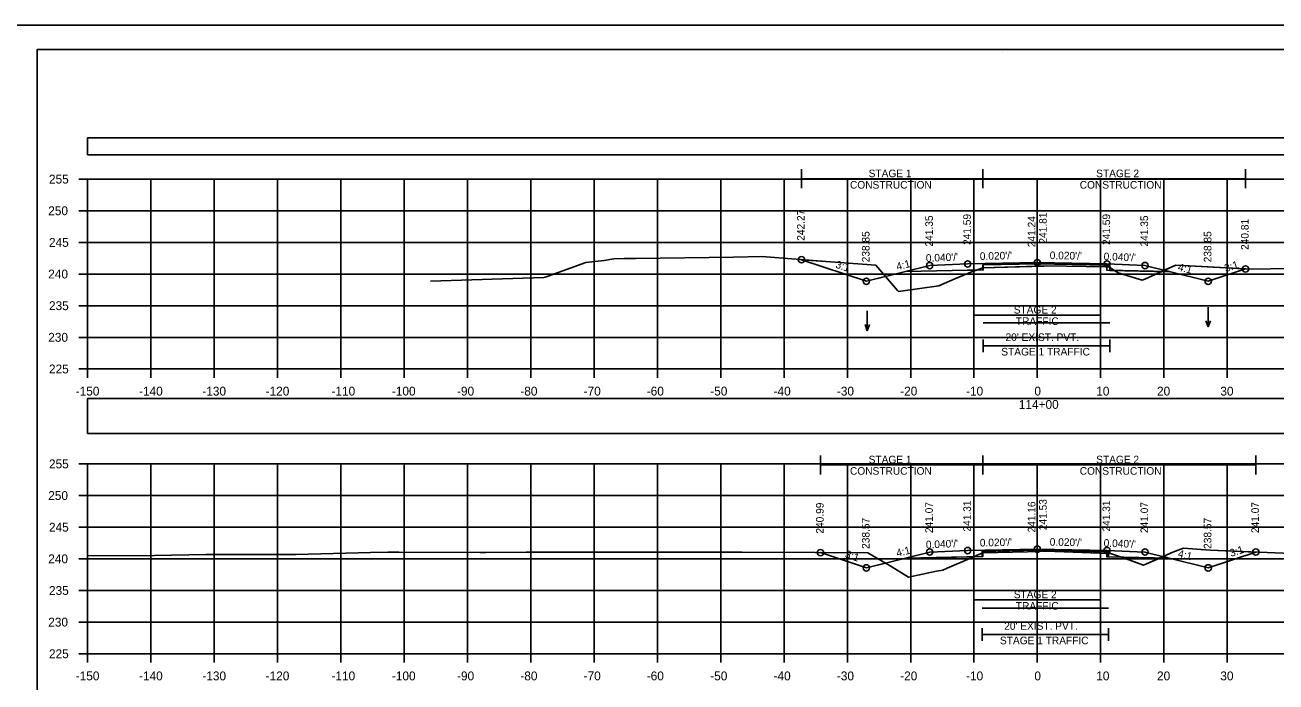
# Model space of a CAD drawing. Extents: x 1369627 to 1374022, y 380035 to 398173.
# Drawn here: x 1370019.3 to 1370216.9, y 381211.1 to 381314.9 of the extents above; entities that cross this region are included whole.
import ezdxf

# ---------------------------------------------------------------- set-up
doc = ezdxf.new("R2010")
doc.units = 0
for name, color, linetype in [('Default', 7, 'Continuous'), ('R_Alt Surface', 7, 'Continuous'), ('R_Axis', 7, 'Continuous'), ('R_Axis Annot', 7, 'Continuous'), ('R_Border', 7, 'Continuous'), ('R_Exist Surface', 7, 'Continuous'), ('R_Fin Surface', 7, 'Continuous'), ('R_Grid', 7, 'Continuous'), ('R_MOT', 7, 'Continuous'), ('R_No Plot', 7, 'Continuous'), ('R_Water Annot', 7, 'Continuous'), ('R_Xsect Elev', 7, 'Continuous'), ('R_Xsect Slope', 7, 'Continuous'), ('T_Vehicle Path Rt', 7, 'Continuous')]:
    doc.layers.add(name, color=color, linetype=linetype)

msp = doc.modelspace()

# ---------------------------------------------------------------- linework, layer by layer
at = {"layer": 'Default'}
for points in [[(1370029.24, 381294.37), (1370329.24, 381294.37), (1370329.24, 381297.08), (1370029.24, 381297.08)], [(1370029.24, 381250.37), (1370329.24, 381250.37), (1370329.24, 381255.89), (1370029.24, 381255.89)]]:
    msp.add_lwpolyline(points, close=True, dxfattribs=at)
at = {"layer": 'R_Alt Surface'}
for points in [[(1370158.41, 381275.94), (1370170.71, 381276.19), (1370170.71, 381277.02), (1370179.24, 381277.19), (1370190.24, 381276.97), (1370190.71, 381276.95), (1370190.71, 381276.12), (1370200.14, 381275.92)], [(1370158.41, 381230.65), (1370170.51, 381230.9), (1370170.51, 381231.73), (1370179.24, 381231.9), (1370190.24, 381231.68), (1370190.51, 381231.67), (1370190.51, 381230.84), (1370200.11, 381230.64)]]:
    msp.add_lwpolyline(points, dxfattribs=at)
at = {"layer": 'R_Axis'}
for p, q in [((1370027.84, 381290.55), (1370029.24, 381290.55)), ((1370029.24, 381260.55), (1370029.24, 381290.55)), ((1370027.84, 381285.55), (1370029.24, 381285.55)), ((1370027.84, 381280.55), (1370029.24, 381280.55)), ((1370027.84, 381275.55), (1370029.24, 381275.55)), ((1370027.84, 381270.55), (1370029.24, 381270.55)), ((1370027.84, 381265.55), (1370029.24, 381265.55)), ((1370027.84, 381260.55), (1370029.24, 381260.55)), ((1370029.24, 381260.55), (1370329.24, 381260.55)), ((1370029.24, 381259.15), (1370029.24, 381260.55)), ((1370039.24, 381259.15), (1370039.24, 381260.55)), ((1370049.24, 381259.15), (1370049.24, 381260.55)), ((1370059.24, 381259.15), (1370059.24, 381260.55)), ((1370069.24, 381259.15), (1370069.24, 381260.55)), ((1370079.24, 381259.15), (1370079.24, 381260.55)), ((1370089.24, 381259.15), (1370089.24, 381260.55)), ((1370099.24, 381259.15), (1370099.24, 381260.55)), ((1370109.24, 381259.15), (1370109.24, 381260.55)), ((1370119.24, 381259.15), (1370119.24, 381260.55)), ((1370129.24, 381259.15), (1370129.24, 381260.55)), ((1370139.24, 381259.15), (1370139.24, 381260.55)), ((1370149.24, 381259.15), (1370149.24, 381260.55)), ((1370159.24, 381259.15), (1370159.24, 381260.55)), ((1370169.24, 381259.15), (1370169.24, 381260.55)), ((1370179.24, 381259.15), (1370179.24, 381260.55)), ((1370189.24, 381259.15), (1370189.24, 381260.55)), ((1370199.24, 381259.15), (1370199.24, 381260.55)), ((1370209.24, 381259.15), (1370209.24, 381260.55)), ((1370027.84, 381245.55), (1370029.24, 381245.55)), ((1370029.24, 381215.55), (1370029.24, 381245.55)), ((1370027.84, 381240.55), (1370029.24, 381240.55)), ((1370027.84, 381235.55), (1370029.24, 381235.55)), ((1370027.84, 381230.55), (1370029.24, 381230.55)), ((1370027.84, 381225.55), (1370029.24, 381225.55)), ((1370027.84, 381220.55), (1370029.24, 381220.55)), ((1370027.84, 381215.55), (1370029.24, 381215.55)), ((1370029.24, 381215.55), (1370329.24, 381215.55)), ((1370029.24, 381214.15), (1370029.24, 381215.55)), ((1370039.24, 381214.15), (1370039.24, 381215.55)), ((1370049.24, 381214.15), (1370049.24, 381215.55)), ((1370059.24, 381214.15), (1370059.24, 381215.55)), ((1370069.24, 381214.15), (1370069.24, 381215.55)), ((1370079.24, 381214.15), (1370079.24, 381215.55)), ((1370089.24, 381214.15), (1370089.24, 381215.55)), ((1370099.24, 381214.15), (1370099.24, 381215.55)), ((1370109.24, 381214.15), (1370109.24, 381215.55)), ((1370119.24, 381214.15), (1370119.24, 381215.55)), ((1370129.24, 381214.15), (1370129.24, 381215.55)), ((1370139.24, 381214.15), (1370139.24, 381215.55)), ((1370149.24, 381214.15), (1370149.24, 381215.55)), ((1370159.24, 381214.15), (1370159.24, 381215.55)), ((1370169.24, 381214.15), (1370169.24, 381215.55)), ((1370179.24, 381214.15), (1370179.24, 381215.55)), ((1370189.24, 381214.15), (1370189.24, 381215.55)), ((1370199.24, 381214.15), (1370199.24, 381215.55)), ((1370209.24, 381214.15), (1370209.24, 381215.55))]:
    msp.add_line(p, q, dxfattribs=at)
at = {"layer": 'R_Border'}
for p, q in [((1370021.24, 381311.01), (1370337.42, 381311.01)), ((1370021.24, 381105.55), (1370021.24, 381311.01)), ((1370173.76, 381310.75), (1370173.76, 381310.75)), ((1370173.76, 381310.75), (1370173.76, 381310.75))]:
    msp.add_line(p, q, dxfattribs=at)
at = {"layer": 'R_Exist Surface'}
for points in [[(1370083.41, 381274.45), (1370101.31, 381275.03), (1370101.49, 381275.05), (1370101.81, 381275.15), (1370107.91, 381277.37), (1370110.81, 381277.71), (1370112.36, 381277.96), (1370113.98, 381278.03), (1370115.85, 381278.03), (1370131.25, 381278.2), (1370135.74, 381278.3), (1370146.58, 381277.46), (1370153.75, 381276.93), (1370157.18, 381272.96), (1370157.34, 381272.78), (1370157.71, 381272.84), (1370163.69, 381273.71), (1370166.2, 381274.77), (1370168.73, 381275.85), (1370170.49, 381276.48), (1370170.64, 381276.53), (1370180.33, 381276.82), (1370180.71, 381276.83), (1370190.13, 381276.7), (1370190.51, 381276.69), (1370190.6, 381276.64), (1370192.02, 381275.73), (1370195.27, 381274.75), (1370195.78, 381274.57), (1370196.23, 381274.76), (1370201.13, 381276.96), (1370202.26, 381276.91), (1370212.74, 381276.32), (1370219.36, 381276.43)], [(1370029.24, 381231.03), (1370039.82, 381231.07), (1370047.92, 381231.23), (1370062.16, 381231.22), (1370073.92, 381231.56), (1370076.66, 381231.59), (1370078.39, 381231.58), (1370091.19, 381231.56), (1370092.09, 381231.56), (1370098.5, 381231.62), (1370110.1, 381231.61), (1370121.46, 381231.6), (1370132.58, 381231.58), (1370144.15, 381231.54), (1370152.47, 381231.5), (1370156, 381229.47), (1370158.91, 381227.63), (1370163.32, 381228.59), (1370164.3, 381228.78), (1370164.99, 381229.1), (1370168.96, 381230.78), (1370169.65, 381231.1), (1370170.62, 381231.51), (1370177.69, 381231.66), (1370180.51, 381231.74), (1370183.49, 381231.65), (1370190.82, 381231.38), (1370192.39, 381230.87), (1370195.99, 381229.55), (1370200.65, 381231.58), (1370202.35, 381232.24), (1370206.54, 381231.93), (1370223.26, 381231.21)]]:
    msp.add_lwpolyline(points, dxfattribs=at)
at = {"layer": 'R_Fin Surface'}
for points in [[(1370141.99, 381277.81), (1370152.24, 381274.4), (1370158.41, 381275.94), (1370162.24, 381276.9), (1370168.24, 381277.14), (1370179.24, 381277.36), (1370190.24, 381277.14), (1370196.24, 381276.9), (1370200.05, 381275.94), (1370206.24, 381274.4), (1370212.12, 381276.36)], [(1370144.99, 381231.53), (1370152.24, 381229.12), (1370158.41, 381230.66), (1370162.24, 381231.62), (1370168.24, 381231.86), (1370179.24, 381232.08), (1370190.24, 381231.86), (1370196.24, 381231.62), (1370200.05, 381230.66), (1370206.24, 381229.12), (1370213.75, 381231.62)]]:
    msp.add_lwpolyline(points, dxfattribs=at)
at = {"layer": 'R_Grid'}
for p, q in [((1370029.24, 381290.55), (1370329.24, 381290.55)), ((1370029.24, 381260.55), (1370029.24, 381290.55)), ((1370039.24, 381260.55), (1370039.24, 381290.55)), ((1370049.24, 381260.55), (1370049.24, 381290.55)), ((1370059.24, 381260.55), (1370059.24, 381290.55)), ((1370069.24, 381260.55), (1370069.24, 381290.55)), ((1370079.24, 381260.55), (1370079.24, 381290.55)), ((1370089.24, 381260.55), (1370089.24, 381290.55)), ((1370099.24, 381260.55), (1370099.24, 381290.55)), ((1370109.24, 381260.55), (1370109.24, 381290.55)), ((1370119.24, 381260.55), (1370119.24, 381290.55)), ((1370129.24, 381260.55), (1370129.24, 381290.55)), ((1370139.24, 381260.55), (1370139.24, 381290.55)), ((1370149.24, 381260.55), (1370149.24, 381290.55)), ((1370159.24, 381260.55), (1370159.24, 381290.55)), ((1370169.24, 381260.55), (1370169.24, 381290.55)), ((1370179.24, 381260.55), (1370179.24, 381290.55)), ((1370189.24, 381260.55), (1370189.24, 381290.55)), ((1370199.24, 381260.55), (1370199.24, 381290.55)), ((1370209.24, 381260.55), (1370209.24, 381290.55)), ((1370029.24, 381285.55), (1370329.24, 381285.55)), ((1370029.24, 381280.55), (1370329.24, 381280.55)), ((1370029.24, 381275.55), (1370329.24, 381275.55)), ((1370029.24, 381270.55), (1370329.24, 381270.55)), ((1370029.24, 381265.55), (1370329.24, 381265.55)), ((1370029.24, 381260.55), (1370329.24, 381260.55)), ((1370029.24, 381245.55), (1370329.24, 381245.55)), ((1370029.24, 381215.55), (1370029.24, 381245.55)), ((1370039.24, 381215.55), (1370039.24, 381245.55)), ((1370049.24, 381215.55), (1370049.24, 381245.55)), ((1370059.24, 381215.55), (1370059.24, 381245.55)), ((1370069.24, 381215.55), (1370069.24, 381245.55)), ((1370079.24, 381215.55), (1370079.24, 381245.55)), ((1370089.24, 381215.55), (1370089.24, 381245.55)), ((1370099.24, 381215.55), (1370099.24, 381245.55)), ((1370109.24, 381215.55), (1370109.24, 381245.55)), ((1370119.24, 381215.55), (1370119.24, 381245.55)), ((1370129.24, 381215.55), (1370129.24, 381245.55)), ((1370139.24, 381215.55), (1370139.24, 381245.55)), ((1370149.24, 381215.55), (1370149.24, 381245.55)), ((1370159.24, 381215.55), (1370159.24, 381245.55)), ((1370169.24, 381215.55), (1370169.24, 381245.55)), ((1370179.24, 381215.55), (1370179.24, 381245.55)), ((1370189.24, 381215.55), (1370189.24, 381245.55)), ((1370199.24, 381215.55), (1370199.24, 381245.55)), ((1370209.24, 381215.55), (1370209.24, 381245.55)), ((1370029.24, 381240.55), (1370329.24, 381240.55)), ((1370029.24, 381235.55), (1370329.24, 381235.55)), ((1370029.24, 381230.55), (1370329.24, 381230.55)), ((1370029.24, 381225.55), (1370329.24, 381225.55)), ((1370029.24, 381220.55), (1370329.24, 381220.55)), ((1370029.24, 381215.55), (1370329.24, 381215.55))]:
    msp.add_line(p, q, dxfattribs=at)
at = {"layer": 'R_MOT'}
for p, q in [((1370141.99, 381289.1), (1370141.99, 381292.1)), ((1370170.62, 381289.1), (1370170.62, 381292.1)), ((1370212.12, 381289.1), (1370212.12, 381292.1)), ((1370141.99, 381290.6), (1370212.12, 381290.6)), ((1370169.24, 381270.05), (1370169.24, 381268.05)), ((1370169.24, 381269.05), (1370189.24, 381269.05)), ((1370189.24, 381270.05), (1370189.24, 381268.05)), ((1370170.71, 381265.22), (1370170.71, 381263.22)), ((1370190.71, 381265.22), (1370190.71, 381263.22)), ((1370170.71, 381264.22), (1370190.71, 381264.22)), ((1370144.99, 381243.89), (1370144.99, 381246.89)), ((1370144.99, 381245.39), (1370213.75, 381245.39)), ((1370170.62, 381243.89), (1370170.62, 381246.89)), ((1370213.75, 381243.89), (1370213.75, 381246.89)), ((1370169.24, 381225.06), (1370169.24, 381223.06)), ((1370169.24, 381224.06), (1370189.24, 381224.06)), ((1370189.24, 381225.06), (1370189.24, 381223.06)), ((1370170.51, 381219.58), (1370170.51, 381217.58)), ((1370190.51, 381219.58), (1370190.51, 381217.58)), ((1370170.51, 381218.58), (1370190.51, 381218.58))]:
    msp.add_line(p, q, dxfattribs=at)
at = {"layer": 'R_No Plot'}
msp.add_line((1370008.84, 381314.9), (1370342.17, 381314.9), dxfattribs=at)
for points in [[(1370008.83, 381314.9), (1370342.17, 381314.9), (1370342.17, 381101.56), (1370008.83, 381101.56)], [(1370255.16, 381311.01), (1370274.78, 381311.01), (1370274.78, 381301.13), (1370290.89, 381301.13), (1370314.09, 381301.13), (1370314.09, 381268.46), (1370337.3, 381268.46), (1370337.42, 381105.55), (1370021.24, 381105.55), (1370021.24, 381311.01)]]:
    msp.add_lwpolyline(points, close=True, dxfattribs=at)
for points in [[(1370158.41, 381275.94), (1370168.24, 381276.14), (1370170.64, 381276.19), (1370170.64, 381277.02), (1370179.24, 381277.19), (1370190.24, 381276.97), (1370190.24, 381276.14), (1370190.24, 381276.14), (1370200.05, 381275.94)], [(1370170.71, 381267.83), (1370190.71, 381267.83)], [(1370158.41, 381230.66), (1370168.24, 381230.86), (1370170.62, 381230.91), (1370170.62, 381231.74), (1370179.24, 381231.91), (1370190.24, 381231.69), (1370190.24, 381230.86), (1370190.24, 381230.86), (1370200.05, 381230.66)], [(1370170.51, 381222.74), (1370190.51, 381222.74)]]:
    msp.add_lwpolyline(points, dxfattribs=at)
for centre in [(1370141.99, 381277.81), (1370162.24, 381276.9), (1370168.24, 381277.14), (1370179.24, 381277.36), (1370190.24, 381277.14), (1370196.24, 381276.9), (1370212.12, 381276.36), (1370152.24, 381274.4), (1370206.24, 381274.4), (1370144.99, 381231.53), (1370162.24, 381231.62), (1370168.24, 381231.86), (1370179.24, 381232.08), (1370190.24, 381231.86), (1370196.24, 381231.62), (1370213.75, 381231.62), (1370152.24, 381229.12), (1370206.24, 381229.12)]:
    msp.add_circle(centre, 0.5, dxfattribs=at)
at = {"layer": 'R_Water Annot'}
for p, q in [((1370152.39, 381269.74), (1370152.39, 381266.59)), ((1370206.23, 381270.33), (1370206.23, 381267.19)), ((1370152.39, 381266.59), (1370152.04, 381267.56)), ((1370152.39, 381266.59), (1370152.74, 381267.56)), ((1370206.23, 381267.19), (1370205.88, 381268.15)), ((1370206.23, 381267.19), (1370206.58, 381268.15))]:
    msp.add_line(p, q, dxfattribs=at)
at = {"layer": 'R_Xsect Elev'}
for p, q in [((1370179.24, 381276.79), (1370179.24, 381286.79)), ((1370179.24, 381231.71), (1370179.24, 381241.71))]:
    msp.add_line(p, q, dxfattribs=at)
at = {"layer": 'T_Vehicle Path Rt'}
for p, q in [((1370155.28, 381275.16), (1370153.75, 381276.93)), ((1370179.24, 381276.79), (1370179.24, 381277.19)), ((1370179.24, 381277.19), (1370179.24, 381276.79)), ((1370190.71, 381276.57), (1370190.71, 381276.95)), ((1370158.41, 381275.94), (1370155.28, 381275.16)), ((1370168.24, 381276.14), (1370158.41, 381275.94)), ((1370169.61, 381276.17), (1370168.24, 381276.14)), ((1370169.61, 381276.16), (1370170.71, 381276.19)), ((1370170.71, 381276.53), (1370179.24, 381276.79)), ((1370170.71, 381276.19), (1370170.71, 381276.53)), ((1370191.44, 381276.1), (1370190.71, 381276.57)), ((1370190.71, 381276.57), (1370190.71, 381276.12)), ((1370190.71, 381276.12), (1370191.44, 381276.1)), ((1370198.87, 381275.95), (1370191.44, 381276.1)), ((1370199.29, 381276.14), (1370198.87, 381275.95)), ((1370198.87, 381275.95), (1370200.14, 381275.92)), ((1370199.29, 381276.14), (1370200.05, 381275.94)), ((1370200.05, 381275.94), (1370199.29, 381276.14)), ((1370200.14, 381275.92), (1370200.05, 381275.94)), ((1370152.47, 381231.5), (1370144.99, 381231.53)), ((1370155.28, 381229.88), (1370152.47, 381231.5)), ((1370170.51, 381231.46), (1370170.62, 381231.51)), ((1370170.51, 381230.9), (1370170.51, 381231.46)), ((1370179.24, 381231.71), (1370179.24, 381231.91)), ((1370179.24, 381231.9), (1370179.24, 381231.71)), ((1370190.51, 381231.39), (1370190.51, 381231.67)), ((1370190.51, 381231.39), (1370190.51, 381230.84)), ((1370158.41, 381230.66), (1370155.28, 381229.88)), ((1370169.15, 381230.87), (1370158.41, 381230.66)), ((1370169.15, 381230.87), (1370170.51, 381230.9)), ((1370190.51, 381230.84), (1370192.6, 381230.8)), ((1370198.57, 381230.67), (1370192.6, 381230.8)), ((1370199.1, 381230.9), (1370198.62, 381230.69)), ((1370198.62, 381230.69), (1370200.05, 381230.66)), ((1370199.1, 381230.9), (1370200.05, 381230.66)), ((1370200.05, 381230.66), (1370199.1, 381230.9))]:
    msp.add_line(p, q, dxfattribs=at)
for points in [[(1370153.75, 381276.93), (1370146.58, 381277.46), (1370141.99, 381277.81)], [(1370141.99, 381277.81), (1370152.24, 381274.4), (1370155.28, 381275.16)], [(1370179.24, 381277.19), (1370170.71, 381277.02), (1370170.71, 381276.53)], [(1370190.71, 381276.95), (1370190.24, 381276.97), (1370179.24, 381277.19)], [(1370179.24, 381276.79), (1370180.33, 381276.82), (1370180.71, 381276.83), (1370190.13, 381276.7), (1370190.51, 381276.69), (1370190.6, 381276.64), (1370190.71, 381276.57)], [(1370212.12, 381276.36), (1370202.26, 381276.91), (1370201.13, 381276.96), (1370199.29, 381276.14)], [(1370155.28, 381275.16), (1370157.18, 381272.96), (1370157.34, 381272.78), (1370157.71, 381272.84), (1370163.69, 381273.71), (1370166.2, 381274.77), (1370168.73, 381275.85), (1370169.61, 381276.17)], [(1370170.71, 381276.53), (1370170.64, 381276.53), (1370170.49, 381276.48), (1370169.61, 381276.17)], [(1370169.61, 381276.17), (1370169.61, 381276.16)], [(1370191.44, 381276.1), (1370192.02, 381275.73), (1370195.27, 381274.75), (1370195.78, 381274.57), (1370196.23, 381274.76), (1370198.87, 381275.95)], [(1370200.05, 381275.94), (1370206.24, 381274.4), (1370212.12, 381276.36)], [(1370200.14, 381275.92), (1370200.14, 381275.92)], [(1370144.99, 381231.53), (1370152.24, 381229.12), (1370155.28, 381229.88)], [(1370170.51, 381231.46), (1370169.65, 381231.1), (1370169.15, 381230.87)], [(1370179.24, 381231.91), (1370170.51, 381231.73), (1370170.51, 381231.46)], [(1370170.62, 381231.51), (1370177.69, 381231.66), (1370179.24, 381231.71)], [(1370190.51, 381231.67), (1370190.24, 381231.68), (1370179.24, 381231.9)], [(1370179.24, 381231.71), (1370180.51, 381231.74), (1370183.49, 381231.65), (1370190.51, 381231.39)], [(1370192.6, 381230.8), (1370192.55, 381230.81), (1370192.39, 381230.87), (1370190.82, 381231.38), (1370190.51, 381231.39)], [(1370213.75, 381231.62), (1370206.54, 381231.93), (1370202.35, 381232.24), (1370200.65, 381231.58), (1370199.1, 381230.9)], [(1370200.05, 381230.66), (1370206.24, 381229.12), (1370213.75, 381231.62)], [(1370155.28, 381229.88), (1370156, 381229.47), (1370158.91, 381227.63), (1370163.32, 381228.59), (1370164.3, 381228.78), (1370164.99, 381229.1), (1370168.96, 381230.78), (1370169.15, 381230.87)], [(1370192.6, 381230.8), (1370195.99, 381229.55), (1370198.57, 381230.67)]]:
    msp.add_lwpolyline(points, dxfattribs=at)

# ---------------------------------------------------------------- texts
at = {"layer": 'R_Axis Annot'}
for s, height, p in [('255', 1.4, (1370023.13, 381289.85)), ('250', 1.4, (1370023.01, 381284.85)), ('245', 1.4, (1370023.13, 381279.85)), ('240', 1.4, (1370023.01, 381274.85)), ('235', 1.4, (1370023.13, 381269.85)), ('230', 1.4, (1370023.01, 381264.85)), ("20' EXIST. PVT.", 1.2, (1370174.22, 381264.97)), ('225', 1.4, (1370023.13, 381259.85)), ('-150', 1.4, (1370027.35, 381256.35)), ('-140', 1.4, (1370037.35, 381256.35)), ('-130', 1.4, (1370047.35, 381256.35)), ('-120', 1.4, (1370057.35, 381256.35)), ('-110', 1.4, (1370067.75, 381256.35)), ('-100', 1.4, (1370077.29, 381256.35)), ('-90', 1.4, (1370087.58, 381256.35)), ('-80', 1.4, (1370097.58, 381256.35)), ('-70', 1.4, (1370107.58, 381256.35)), ('-60', 1.4, (1370117.55, 381256.35)), ('-50', 1.4, (1370127.58, 381256.35)), ('-40', 1.4, (1370137.58, 381256.35)), ('-30', 1.4, (1370147.58, 381256.35)), ('-20', 1.4, (1370157.58, 381256.35)), ('-10', 1.4, (1370167.98, 381256.35)), ('0', 1.4, (1370178.78, 381256.35)), ('10', 1.4, (1370188.55, 381256.35)), ('20', 1.4, (1370198.15, 381256.35)), ('30', 1.4, (1370208.15, 381256.35)), ('114+00', 1.4, (1370176.32, 381254.25)), ('255', 1.4, (1370023.13, 381244.85)), ('250', 1.4, (1370023.01, 381239.85)), ('245', 1.4, (1370023.13, 381234.85)), ('240', 1.4, (1370023.01, 381229.85)), ('235', 1.4, (1370023.13, 381224.85)), ('230', 1.4, (1370023.01, 381219.85)), ("20' EXIST. PVT.", 1.2, (1370174.01, 381219.34)), ('225', 1.4, (1370023.13, 381214.85)), ('-150', 1.4, (1370027.35, 381211.35)), ('-140', 1.4, (1370037.35, 381211.35)), ('-130', 1.4, (1370047.35, 381211.35)), ('-120', 1.4, (1370057.35, 381211.35)), ('-110', 1.4, (1370067.75, 381211.35)), ('-100', 1.4, (1370077.29, 381211.35)), ('-90', 1.4, (1370087.58, 381211.35)), ('-80', 1.4, (1370097.58, 381211.35)), ('-70', 1.4, (1370107.58, 381211.35)), ('-60', 1.4, (1370117.55, 381211.35)), ('-50', 1.4, (1370127.58, 381211.35)), ('-40', 1.4, (1370137.58, 381211.35)), ('-30', 1.4, (1370147.58, 381211.35)), ('-20', 1.4, (1370157.58, 381211.35)), ('-10', 1.4, (1370167.98, 381211.35)), ('0', 1.4, (1370178.78, 381211.35)), ('10', 1.4, (1370188.55, 381211.35)), ('20', 1.4, (1370198.15, 381211.35)), ('30', 1.4, (1370208.15, 381211.35))]:
    msp.add_text(s, height=height, dxfattribs=at).set_placement(p)
at = {"layer": 'R_MOT'}
for s, p in [('STAGE 1', (1370152.6, 381290.85)), ('STAGE 2', (1370188.54, 381290.85)), ('CONSTRUCTION', (1370149.65, 381289.05)), ('CONSTRUCTION', (1370185.94, 381289.05)), ('STAGE 2', (1370175.52, 381269.31)), ('TRAFFIC', (1370175.85, 381267.51)), ('STAGE 1 TRAFFIC', (1370173.55, 381262.68)), ('STAGE 1', (1370152.6, 381245.64)), ('STAGE 2', (1370188.54, 381245.64)), ('CONSTRUCTION', (1370149.65, 381243.84)), ('CONSTRUCTION', (1370185.94, 381243.84)), ('STAGE 2', (1370175.52, 381224.32)), ('TRAFFIC', (1370175.85, 381222.52)), ('STAGE 1 TRAFFIC', (1370173.34, 381217.05))]:
    msp.add_text(s, height=1.2, dxfattribs=at).set_placement(p)
at = {"layer": 'R_Xsect Elev'}
for s, p in [('242.27', (1370142.49, 381280.81)), ('241.35', (1370162.74, 381279.9)), ('241.59', (1370168.74, 381280.14)), ('241.81', (1370180.73, 381280.36)), ('241.59', (1370190.74, 381280.14)), ('241.35', (1370196.74, 381279.9)), ('241.24', (1370178.94, 381279.79)), ('240.81', (1370212.62, 381279.36)), ('238.85', (1370152.74, 381277.4)), ('238.85', (1370206.74, 381277.4)), ('240.99', (1370145.49, 381234.53)), ('241.07', (1370162.74, 381234.62)), ('241.31', (1370168.74, 381234.86)), ('241.16', (1370178.94, 381234.71)), ('241.53', (1370180.73, 381235.08)), ('241.31', (1370190.74, 381234.86)), ('241.07', (1370196.74, 381234.62)), ('241.07', (1370214.25, 381234.62)), ('238.57', (1370152.74, 381232.12)), ('238.57', (1370206.74, 381232.12))]:
    msp.add_text(s, height=1.2, rotation=90, dxfattribs=at).set_placement(p)
at = {"layer": 'R_Xsect Slope'}
for s, rotation, p in [("0.040'/'", 2.2906, (1370161.66, 381277.47)), ("0.020'/'", 1.1458, (1370170.17, 381277.78)), ("0.020'/'", 358.8542, (1370181.19, 381277.92)), ("0.040'/'", 357.7094, (1370189.7, 381277.76)), ('3:1', 341.5651, (1370147.27, 381276.58)), ('4:1', 14.0362, (1370157.12, 381276.13)), ('4:1', 345.9638, (1370201.36, 381276.13)), ('3:1', 18.4349, (1370209.02, 381275.85)), ("0.040'/'", 2.2906, (1370161.66, 381232.19)), ("0.020'/'", 1.1458, (1370170.17, 381232.5)), ("0.020'/'", 358.8542, (1370181.19, 381232.64)), ("0.040'/'", 357.7094, (1370189.7, 381232.48)), ('3:1', 341.5651, (1370148.77, 381230.8)), ('4:1', 14.0362, (1370157.12, 381230.85)), ('4:1', 345.9638, (1370201.36, 381230.85)), ('3:1', 18.4349, (1370209.84, 381230.84))]:
    msp.add_text(s, height=1.2, rotation=rotation, dxfattribs=at).set_placement(p)

doc.saveas('drawing.dxf')
